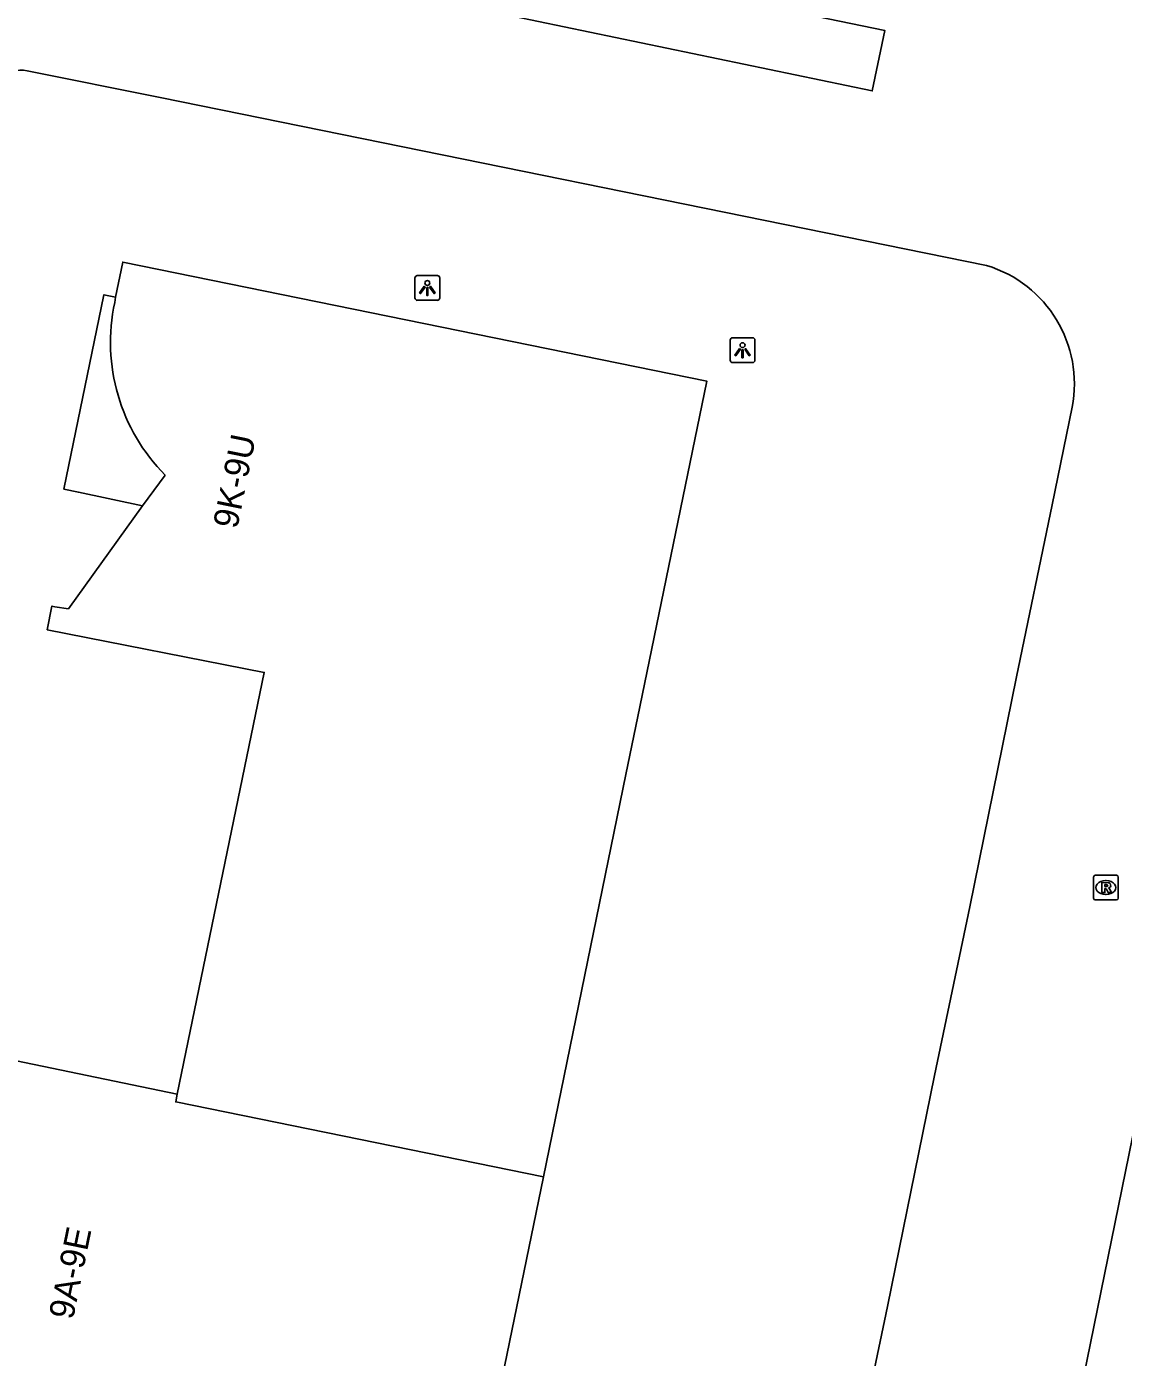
# Model space of a CAD drawing. Extents: x 157692 to 159670, y 381454 to 383289.
# Drawn here: x 158642.3 to 158686.5, y 382517.5 to 382571.1 of the extents above; entities that cross this region are included whole.
import ezdxf

# ---------------------------------------------------------------- set-up
doc = ezdxf.new("R2010")
doc.units = 0
for name, color, linetype in [('IMGEO_Erf', 7, 'Continuous'), ('IMGEO_Lichtpunt', 7, 'Continuous'), ('IMGEO_Pand', 7, 'Continuous'), ('IMGEO_Pand_nummerreeks', 7, 'Continuous'), ('IMGEO_Pand_overbouw', 7, 'Continuous'), ('IMGEO_Parkeervlak_open', 7, 'Continuous'), ('IMGEO_Rioolput', 7, 'Continuous')]:
    doc.layers.add(name, color=color, linetype=linetype)

msp = doc.modelspace()

# ---------------------------------------------------------------- linework, layer by layer
at = {"layer": 'IMGEO_Erf'}
for points in [[(158642.358, 382569.34), (158647.709, 382568.257), (158681.023, 382561.495)], [(158684.476, 382555.783), (158683.671, 382551.849), (158682.24, 382544.921), (158680.354, 382535.648), (158678.934, 382528.848), (158677.037, 382519.538), (158675.626, 382512.803), (158673.741, 382503.572), (158673.009, 382500), (158672.36, 382496.83), (158670.475, 382487.638), (158669.119, 382480.932), (158668.493, 382477.969)]]:
    msp.add_lwpolyline(points, dxfattribs=at)
for centre, radius, start, end in [((158642.076, 382567.851), 1.515, 79.2866, 169.1625), ((158679.589, 382556.728), 4.978, 349.0527, 73.2547)]:
    msp.add_arc(centre, radius, start, end, dxfattribs=at)
at = {"layer": 'IMGEO_Lichtpunt'}
for p, q in [((158657.987, 382560.99), (158657.987, 382560.183)), ((158657.987, 382560.99), (158657.987, 382560.183)), ((158658.889, 382561.085), (158658.081, 382561.085)), ((158658.889, 382561.085), (158658.081, 382561.085)), ((158658.983, 382560.183), (158658.983, 382560.99)), ((158658.983, 382560.183), (158658.983, 382560.99)), ((158658.081, 382560.089), (158658.889, 382560.089)), ((158658.081, 382560.089), (158658.889, 382560.089)), ((158670.692, 382558.484), (158670.692, 382557.677)), ((158670.692, 382558.484), (158670.692, 382557.677)), ((158671.594, 382558.579), (158670.786, 382558.579)), ((158671.594, 382558.579), (158670.786, 382558.579)), ((158671.688, 382557.677), (158671.688, 382558.484)), ((158671.688, 382557.677), (158671.688, 382558.484)), ((158670.786, 382557.583), (158671.594, 382557.583)), ((158670.786, 382557.583), (158671.594, 382557.583))]:
    msp.add_line(p, q, dxfattribs=at)
for points in [[(158658.361, 382560.654), (158658.4, 382560.626), (158658.212, 382560.364), (158658.174, 382560.391), (158658.361, 382560.654)], [(158658.463, 382560.606), (158658.51, 382560.606), (158658.51, 382560.284), (158658.463, 382560.284), (158658.463, 382560.606)], [(158658.573, 382560.626), (158658.611, 382560.653), (158658.798, 382560.391), (158658.759, 382560.363), (158658.573, 382560.626)], [(158671.066, 382558.148), (158671.105, 382558.12), (158670.917, 382557.858), (158670.879, 382557.885), (158671.066, 382558.148)], [(158671.168, 382558.1), (158671.215, 382558.1), (158671.215, 382557.778), (158671.168, 382557.778), (158671.168, 382558.1)], [(158671.278, 382558.12), (158671.316, 382558.147), (158671.503, 382557.885), (158671.464, 382557.857), (158671.278, 382558.12)]]:
    msp.add_lwpolyline(points, dxfattribs=at)
for centre in [(158658.486, 382560.788), (158671.191, 382558.282)]:
    msp.add_circle(centre, 0.0994, dxfattribs=at)
for centre, start, end in [((158658.081, 382560.99), 90, 180), ((158658.081, 382560.99), 90, 180), ((158658.889, 382560.99), 0, 90), ((158658.889, 382560.99), 0, 90), ((158658.081, 382560.183), 180, 270), ((158658.081, 382560.183), 180, 270), ((158658.889, 382560.183), 270, 0), ((158658.889, 382560.183), 270, 360), ((158670.786, 382558.484), 90, 180), ((158670.786, 382558.484), 90, 180), ((158671.594, 382558.484), 0, 90), ((158671.594, 382558.484), 0, 90), ((158670.786, 382557.677), 180, 270), ((158670.786, 382557.677), 180, 270), ((158671.594, 382557.677), 270, 0), ((158671.594, 382557.677), 270, 360)]:
    msp.add_arc(centre, 0.0946, start, end, dxfattribs=at)
at = {"layer": 'IMGEO_Pand'}
for points in [[(158645.881, 382560.004), (158645.919, 382560.219), (158646.209, 382561.632), (158669.746, 382556.836), (158667.046, 382543.705), (158666.49, 382540.974), (158663.161, 382524.759)], [(158771.695, 382543.866), (158771.793, 382543.846), (158762.802, 382500), (158753.955, 382456.856), (158699.537, 382468.032), (158697.086, 382468.535), (158694.639, 382469.037), (158694.224, 382466.785), (158693.656, 382466.889), (158693.725, 382467.23), (158675.58, 382470.947), (158677.671, 382481.075), (158677.554, 382481.099), (158678.394, 382485.206), (158678.502, 382485.176), (158681.542, 382500), (158693.281, 382557.598), (158693.686, 382559.526), (158693.844, 382559.501)], [(158648.406, 382528.092), (158651.907, 382545.094), (158643.164, 382546.812), (158643.351, 382547.766), (158643.474, 382547.735), (158644.015, 382547.652), (158647.005, 382551.812), (158647.916, 382553.042)], [(158639.372, 382528.266), (158639.421, 382528.498), (158639.703, 382529.891), (158648.406, 382528.092)], [(158648.406, 382528.092), (158648.343, 382527.786), (158663.161, 382524.759)], [(158663.161, 382524.759), (158658.077, 382500), (158656.92, 382494.363), (158656.645, 382493.021)]]:
    msp.add_lwpolyline(points, dxfattribs=at)
msp.add_arc((158653.315, 382558.399), 7.605, 167.8131, 224.7743, dxfattribs=at)
at = {"layer": 'IMGEO_Pand_overbouw'}
for points in [[(158645.881, 382560.004), (158645.919, 382560.219), (158645.45, 382560.313), (158643.836, 382552.479), (158644.422, 382552.353), (158647.005, 382551.812)], [(158647.005, 382551.812), (158647.916, 382553.042)]]:
    msp.add_lwpolyline(points, dxfattribs=at)
msp.add_arc((158653.315, 382558.399), 7.605, 167.8131, 224.7743, dxfattribs=at)
at = {"layer": 'IMGEO_Parkeervlak_open'}
msp.add_lwpolyline([(158647.44, 382574.561), (158647.953, 382576.938), (158676.93, 382570.961), (158676.42, 382568.53), (158647.44, 382574.561)], dxfattribs=at)
at = {"layer": 'IMGEO_Rioolput'}
for p, q in [((158685.337, 382535.996), (158685.337, 382536.848)), ((158685.412, 382536.922), (158686.264, 382536.922)), ((158685.825, 382536.702), (158685.85, 382536.702)), ((158686.338, 382536.848), (158686.338, 382535.996)), ((158686.264, 382535.922), (158685.412, 382535.922)), ((158685.848, 382536.142), (158685.823, 382536.142))]:
    msp.add_line(p, q, dxfattribs=at)
for points in [[(158685.337, 382535.996), (158685.337, 382536.848)], [(158685.412, 382536.922), (158686.264, 382536.922)], [(158685.926, 382536.62), (158685.674, 382536.622), (158685.674, 382536.222)], [(158685.852, 382536.541), (158685.798, 382536.541), (158685.798, 382536.46)], [(158685.798, 382536.46), (158685.85, 382536.46)], [(158686.338, 382536.848), (158686.338, 382535.996)], [(158686.264, 382535.922), (158685.412, 382535.922)], [(158685.674, 382536.222), (158685.798, 382536.222), (158685.798, 382536.384), (158685.809, 382536.384)], [(158685.856, 382536.355), (158685.927, 382536.222), (158686.067, 382536.222), (158686.002, 382536.348)]]:
    msp.add_lwpolyline(points, dxfattribs=at)
for centre, radius, start, end in [((158685.414, 382536.846), 0.0765, 91.552, 178.448), ((158685.414, 382536.846), 0.0765, 91.552, 178.448), ((158685.834, 382536.649), 0.19, 274.7715, 282.9687), ((158685.858, 382536.445), 0.0964, 77.0061, 93.1865), ((158685.872, 382536.502), 0.0378, 276.6634, 79.6772), ((158685.925, 382536.51), 0.109, 350.3612, 89.416), ((158685.923, 382536.51), 0.112, 277.5842, 350.9817), ((158686.262, 382536.846), 0.0765, 1.552, 88.448), ((158686.262, 382536.846), 0.0765, 1.552, 88.448), ((158685.414, 382535.998), 0.0765, 181.552, 268.448), ((158685.414, 382535.998), 0.0765, 181.552, 268.448), ((158685.808, 382536.331), 0.0533, 26.0293, 88.6989), ((158685.907, 382536.295), 0.108, 29.5134, 73.7905), ((158686.262, 382535.998), 0.0765, 271.552, 358.448), ((158686.262, 382535.998), 0.0765, 271.552, 358.448)]:
    msp.add_arc(centre, radius, start, end, dxfattribs=at)
for centre, major_axis, ratio, start_param, end_param in [((158685.824, 382536.422), (-0.387, 0.002), 0.722429, 4.712389, 7.853982), ((158685.849, 382536.422), (-0.39, 0.002), 0.717154, 1.570796, 4.712389)]:
    msp.add_ellipse(centre, major_axis=major_axis, ratio=ratio, start_param=start_param, end_param=end_param, dxfattribs=at)

# ---------------------------------------------------------------- texts
at = {"layer": 'IMGEO_Pand_nummerreeks'}
for s, rotation, p in [('9K-9U', 78.4828, (158650.817, 382550.848)), ('9A-9E', 78.3209, (158644.196, 382518.975))]:
    msp.add_text(s, height=1, rotation=rotation, dxfattribs=at).set_placement(p)

doc.saveas('drawing.dxf')
